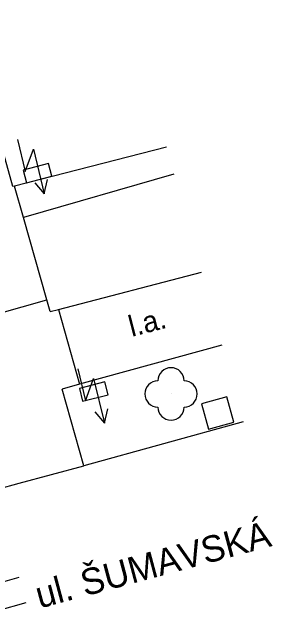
# Model space of a CAD drawing. Extents: x -599098 to -598820, y -1159597 to -1158744.
# Drawn here: x -599009.92 to -598999.98, y -1158883.15 to -1158859.88 of the extents above; entities that cross this region are included whole.
import ezdxf

# ---------------------------------------------------------------- set-up
doc = ezdxf.new("R2010")
doc.units = 0
for name, color, linetype in [('budovy', 7, 'Continuous'), ('druh pozemku stromy', 7, 'Continuous'), ('kresba', 7, 'Continuous'), ('popisy', 7, 'Continuous'), ('vodorovné dopravní značení_bílé', 7, 'Continuous'), ('značky IS', 7, 'Continuous')]:
    doc.layers.add(name, color=color, linetype=linetype)

msp = doc.modelspace()

# ---------------------------------------------------------------- linework, layer by layer
at = {"layer": 'budovy'}
for p, q in [((-599009.9, -1158866.53), (-599012.99, -1158855.43)), ((-599004.036, -1158865.029), (-599009.83, -1158866.51)), ((-599009.83, -1158866.51), (-599009.9, -1158866.53))]:
    msp.add_line(p, q, dxfattribs=at)
at = {"layer": 'druh pozemku stromy'}
msp.add_circle((-599003.86, -1158874.43), 0.0005, dxfattribs=at)
for centre, start, end in [((-599003.86, -1158873.93), 0, 180), ((-599004.36, -1158874.43), 90, 270), ((-599003.36, -1158874.43), 270, 90), ((-599003.86, -1158874.93), 180, 360)]:
    msp.add_arc(centre, 0.5, start, end, dxfattribs=at)
at = {"layer": 'kresba'}
for p, q in [((-599003.748, -1158866.055), (-599009.49, -1158867.71)), ((-599009.49, -1158867.71), (-599009.83, -1158866.51)), ((-599008.6, -1158870.84), (-599009.49, -1158867.71)), ((-599008.15, -1158871.21), (-599002.699, -1158869.794)), ((-599012.54, -1158871.97), (-599008.6, -1158870.84)), ((-599008.47, -1158871.29), (-599008.6, -1158870.84)), ((-599008.47, -1158871.29), (-599008.15, -1158871.21)), ((-599008.15, -1158871.21), (-599007.35, -1158874.06)), ((-599001.921, -1158872.571), (-599007.35, -1158874.06)), ((-599007.35, -1158874.06), (-599008.01, -1158874.25)), ((-599007.19, -1158877.17), (-599008.01, -1158874.25)), ((-599001.102, -1158875.49), (-599007.19, -1158877.17)), ((-599009.66, -1158877.83), (-599007.19, -1158877.17)), ((-599010.63, -1158878.1), (-599009.66, -1158877.83))]:
    msp.add_line(p, q, dxfattribs=at)
at = {"layer": 'vodorovné dopravní značení_bílé'}
for p, q in [((-599009.672, -1158881.423), (-599014.575, -1158882.791)), ((-599009.403, -1158882.386), (-599014.306, -1158883.754))]:
    msp.add_line(p, q, dxfattribs=at)
at = {"layer": 'značky IS'}
for p, q in [((-599001.731, -1158874.535), (-599002.695, -1158874.801)), ((-599001.465, -1158875.499), (-599001.731, -1158874.535)), ((-599002.695, -1158874.801), (-599002.429, -1158875.765)), ((-599002.429, -1158875.765), (-599001.465, -1158875.499))]:
    msp.add_line(p, q, dxfattribs=at)
for points in [[(-599009.714, -1158864.74), (-599009.42, -1158865.955), (-599009.111, -1158865.108), (-599008.699, -1158866.809)], [(-599009.059, -1158866.382), (-599008.699, -1158866.809), (-599008.573, -1158866.264)], [(-599007.418, -1158873.471), (-599007.124, -1158874.686), (-599006.815, -1158873.839), (-599006.403, -1158875.54)], [(-599006.763, -1158875.113), (-599006.403, -1158875.54), (-599006.277, -1158874.995)]]:
    msp.add_lwpolyline(points, dxfattribs=at)
for points in [[(-599009.371, -1158866.388), (-599008.403, -1158866.136), (-599008.529, -1158865.652), (-599009.497, -1158865.904)], [(-599007.232, -1158874.707), (-599006.263, -1158874.457), (-599006.388, -1158873.973), (-599007.357, -1158874.223)]]:
    msp.add_lwpolyline(points, close=True, dxfattribs=at)

# ---------------------------------------------------------------- texts
at = {"layer": 'popisy'}
for s, height, rotation, p in [('l.a.', 0.8, 14.5496, (-599005.36, -1158872.258)), ('ul. ŠUMAVSKÁ', 1, 15.0138, (-599008.874, -1158882.606))]:
    msp.add_text(s, height=height, rotation=rotation, dxfattribs=at).set_placement(p)

doc.saveas('drawing.dxf')
